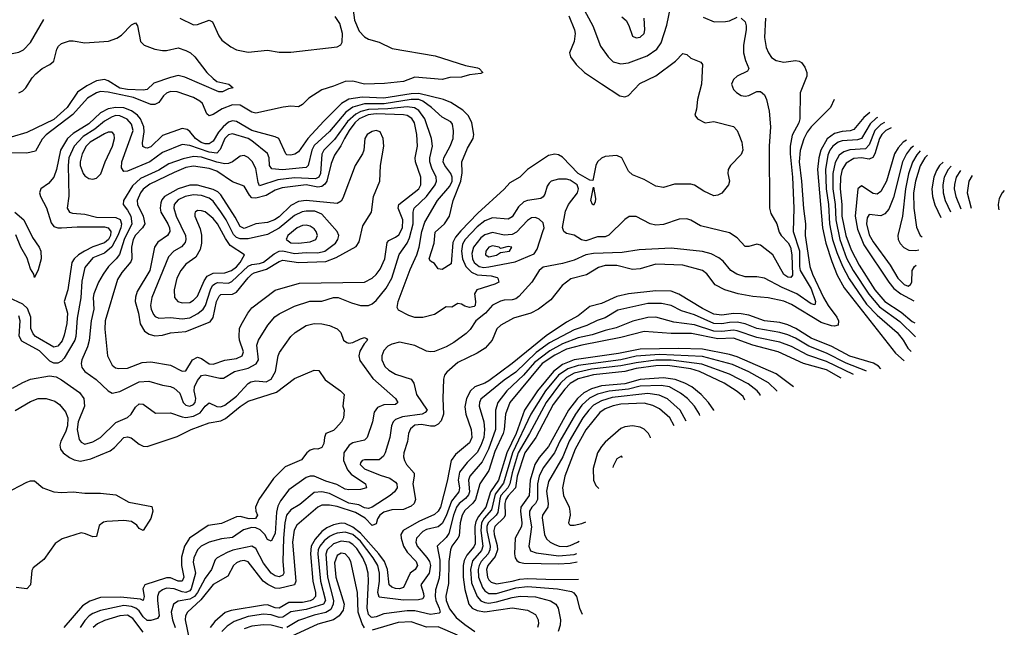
# Model space of a CAD drawing. Header units: inches. Extents: x 884549 to 1028252, y 526810 to 653624.
# Tile 563 of 656: x 971874 to 976945, y 536451 to 539582. Entities that reach past the tile are written whole.
import ezdxf

# ---------------------------------------------------------------- set-up
doc = ezdxf.new("R2010")
doc.units = ezdxf.units.IN
doc.header["$MEASUREMENT"] = 0
doc.layers.add('A9573', color=7, linetype='Continuous')

msp = doc.modelspace()

# ---------------------------------------------------------------- linework, layer by layer
at = {"layer": 'A9573', "color": 5}
for points, elevation in [([(971586.7, 539666.7), (971581.3, 539581.3), (971612.5, 539510), (971616.2, 539490), (971602.7, 539477.3), (971550, 539471.1), (971510, 539459.9), (971470, 539435.9), (971448.6, 539410), (971442.9, 539390), (971443.6, 539370), (971450, 539348.9), (971484.7, 539310), (971510, 539293.6), (971550, 539281.8), (971581.6, 539281.6), (971612.6, 539287.4), (971663.7, 539316.3), (971727.7, 539372.3), (971810, 539401.7), (971870, 539414.6), (971893.3, 539426.7), (971930, 539464.3), (971997.7, 539582.3)], 2180), ([(973590, 539642), (973598.3, 539578.3), (973622.5, 539522.5), (973650, 539492.9), (973670, 539480.7), (973726.1, 539466.1), (973792.9, 539432.9), (974014.7, 539394.7), (974170, 539345.7), (974232.8, 539332.8), (974241, 539330), (974258.8, 539310), (974250, 539305.1), (974190, 539297.7), (974150, 539285.5), (974090, 539283), (974050, 539272.9), (973910, 539284.9), (973850, 539263.1), (973752.7, 539252.7), (973650, 539248.9), (973590, 539264.2), (973550, 539263.9), (973490, 539238.9), (973430, 539220.8), (973362.9, 539177.1), (973330, 539144), (973310, 539133), (973270, 539136.1), (973231.6, 539131.6), (973090, 539100.6), (973070, 539105.6), (973010, 539141.4), (972970, 539142.8), (972916.9, 539123.1), (972870, 539093), (972850, 539085.6), (972837.3, 539097.3), (972815.2, 539150), (972802.5, 539162.5), (972770, 539181), (972685.1, 539210), (972650, 539211.4), (972630, 539203.4), (972614.4, 539190), (972590, 539155.7), (972570, 539144.5), (972550, 539145), (972460.4, 539180.4), (972330, 539208.9), (972290, 539211.4), (972270, 539204.6), (972223.2, 539176.8), (972147.5, 539092.5), (972011.2, 538988.8), (971990, 538966.1), (971955.2, 538904.8), (971910, 538894.3), (971824.8, 538895.2)], 2180), ([(974771.6, 539651.6), (974825.4, 539550), (974865.8, 539445.8), (974904.2, 539390), (974930, 539363.8), (974970, 539353.7), (975010, 539360.1), (975105, 539395), (975154.8, 539430), (975177.4, 539462.6), (975206.7, 539553.3), (975227, 539653)], 2240), ([(974702.3, 539602.3), (974731.3, 539530), (974734.8, 539510), (974730.7, 539470), (974705, 539410), (974710.2, 539390), (974740.2, 539350), (974783.9, 539310), (974870, 539250.8), (974964.6, 539190), (974990, 539184.3), (975010, 539190.2), (975067.5, 539252.5), (975150, 539291.8), (975251.7, 539368.3), (975290, 539406.8), (975310, 539401.7), (975330, 539383.1), (975382.9, 539362.9), (975390.2, 539350.2), (975386.2, 539250), (975364.9, 539170), (975359.8, 539120.2), (975351, 539090), (975364.9, 539070), (975404.7, 539050), (975450, 539057), (975550.6, 539030.6), (975570, 539010.2), (975578.7, 538990), (975592.7, 538950), (975598.3, 538910), (975590, 538887.2), (975534.7, 538830), (975523.2, 538810), (975520.7, 538790), (975530.1, 538750), (975525.1, 538730), (975490, 538688.5), (975470, 538677.7), (975450, 538674.9), (975397.4, 538697.4), (975350, 538729.8), (975330, 538734.2), (975246.4, 538733.6), (975190, 538717.8), (975150, 538723.9), (975090, 538758.9), (975030, 538782.2), (975010, 538800.7), (974975.7, 538870), (974950, 538881.8), (974890, 538877.3), (974870, 538867.5), (974850.8, 538850), (974841.5, 538830), (974826.6, 538753.4), (974810, 538755), (974750.9, 538790), (974670, 538874.1), (974650, 538884.7), (974630, 538888.2), (974597.2, 538882.8), (974490.3, 538810), (974450.3, 538770), (974399.2, 538740.8), (974370, 538708.1), (974234.3, 538585.7), (974145.6, 538494.4), (974118, 538462), (974105.7, 538434.3), (974095.9, 538324.1), (974050, 538295), (974030, 538298), (974010, 538325.7), (973990, 538337.2), (973982.2, 538350), (974008.4, 538430), (974013.1, 538486.9), (974061.3, 538530), (974087.7, 538570), (974107.4, 538650), (974146, 538750), (974153, 538793), (974150.9, 538850), (974180.3, 538919.7), (974210.3, 538970), (974213.7, 538990), (974203.4, 539050), (974185.9, 539085.9), (974156.1, 539116.1), (974095.1, 539155.1), (974056.1, 539170), (973930, 539201), (973890, 539199.2), (973750, 539177.1), (973637.5, 539182.5), (973570, 539171.7), (973530.8, 539149.2), (973440.8, 539059.2), (973358.8, 538970), (973310, 538901.7), (973290.7, 538889.3), (973270, 538884.1), (973250, 538885.6), (973244.7, 538890), (973209.3, 538969.3), (973190, 538978.3), (973070, 539011.1), (972990, 539057.8), (972970, 539061.4), (972950, 539053.9), (972922.3, 539030), (972897.8, 539002.2), (972870, 538955.4), (972850, 538942.1), (972830, 538941.8), (972809, 538949), (972779.1, 538970), (972750, 539006.4), (972736.4, 539016.4), (972710, 539021.3), (972610, 538985.8), (972550, 538926.7), (972530, 538919.7), (972521.2, 538921.2), (972508.4, 538928.4), (972506.7, 538946.7), (972515.6, 539004.4), (972513.2, 539030), (972495.4, 539070), (972480.8, 539090), (972450, 539112.9), (972410, 539127), (972370, 539128.5), (972330, 539122.4), (972290, 539102.4), (972230, 539044.5), (972150, 538995.9), (972120.4, 538970), (972083.7, 538910), (972062.8, 538810), (972049.4, 538770.6), (972022.2, 538737.8), (971982.3, 538710), (971975.6, 538690), (971980.4, 538670), (972012.4, 538612.4), (972035.4, 538535.4), (972050, 538516.9), (972070, 538509.4), (972089.1, 538509.1), (972170, 538515.2), (972310, 538513.9), (972330, 538508.8), (972344.2, 538490), (972341.8, 538470), (972331.6, 538450), (972310, 538431.9), (972250, 538410.9), (972207.9, 538390), (972176.6, 538370), (972155.2, 538350), (972142.4, 538330), (972122.1, 538190), (972103.4, 538130), (972120.4, 538070), (972116.8, 538016.8), (972103.5, 537956.5), (972092.4, 537927.6), (972070, 537900.3), (972050, 537893.8), (971955.9, 537950), (971942.6, 537962.6), (971930.7, 537990), (971931.3, 538050), (971913.8, 538093.8), (971890, 538116.3), (971816.2, 538150)], 2220), ([(975590, 539590.1), (975610.4, 539570), (975616.4, 539550), (975616.1, 539530), (975601.8, 539450), (975602.1, 539410), (975611.8, 539371.8), (975630.2, 539329.8), (975622.9, 539317.1), (975570, 539290.7), (975550, 539274), (975540.5, 539250), (975550, 539222), (975565.7, 539205.7), (975590, 539191.1), (975610, 539187.6), (975629, 539191), (975670, 539211.6), (975690, 539211.6), (975710, 539194.9), (975721.2, 539170), (975735, 539110), (975741.6, 539030), (975733.4, 538930), (975735.5, 538610), (975743.4, 538583.4), (975774.4, 538530), (975786.3, 538486.3), (975795.6, 538470), (975831.7, 538431.7), (975843.5, 538410), (975851.3, 538370), (975853.8, 538266.2), (975846.1, 538253.9), (975830, 538255.7), (975809.2, 538269.2), (975753.2, 538370), (975690, 538419.9), (975670, 538425.9), (975630, 538413.8), (975610, 538413.1), (975570, 538458.5), (975530, 538483.2), (975379.7, 538519.7), (975330, 538548.9), (975310, 538555.4), (975270, 538553.3), (975190, 538525.8), (975150, 538522.9), (975120.7, 538530), (975050, 538567.1), (975012.9, 538567.1), (974990, 538551.5), (974908.5, 538471.5), (974890, 538463.2), (974850, 538463.4), (974790, 538442.8), (974768.1, 538448.1), (974730, 538472.2), (974690, 538479.3), (974676, 538490), (974670.6, 538510.6), (974684.9, 538595.1), (974699.9, 538630), (974747.6, 538690), (974752.3, 538710), (974744.8, 538730), (974710, 538754.1), (974690, 538759.4), (974650, 538759.9), (974612, 538750), (974600.5, 538739.5), (974590, 538723.6), (974578, 538682), (974570.8, 538669.2), (974558.9, 538661.1), (974490, 538650.5), (974470, 538642.8), (974442.3, 538617.7), (974410, 538566.8), (974390, 538554.7), (974310, 538561.2), (974270, 538546.2), (974230, 538515), (974167.8, 538450), (974154.8, 538425.2), (974148.9, 538390), (974154.1, 538350), (974171.2, 538310), (974201.2, 538281.2), (974230, 538267.2), (974301.9, 538261.9), (974332.8, 538252.8), (974337.5, 538250), (974342.2, 538230), (974321.5, 538218.5), (974228.8, 538190), (974215.9, 538170), (974222.2, 538130), (974220.8, 538110), (974215.3, 538104.7), (974190, 538099.4), (974165.9, 538105.9), (974150, 538116), (974130, 538119.1), (974099.7, 538100.3), (974070, 538101.8), (974010, 538063), (973950, 538048.2), (973910, 538048), (973877.8, 538057.8), (973824.4, 538084.4), (973818.7, 538098.7), (973823.2, 538130), (973885.9, 538294.1), (973920.3, 538370), (973932.3, 538410), (973945.9, 538490), (973961.1, 538538.9), (974026.7, 538650), (974090, 538723.9), (974101.5, 538750), (974101.9, 538770), (974094.8, 538790), (974063.1, 538830), (974055.1, 538850), (974058, 538870), (974091.9, 538930), (974106.8, 538970), (974108.5, 539008.5), (974102.8, 539042.8), (974094.7, 539054.7), (974050, 539079.1), (973995.8, 539130), (973950, 539161.5), (973930, 539170), (973890.8, 539170.8), (973752, 539148), (973650, 539147.7), (973589.1, 539130.9), (973554.5, 539105.5), (973470, 539005.3), (973390, 538933.1), (973379, 538910), (973360.1, 538830), (973350, 538820.9), (973330, 538817.7), (973227.7, 538807.7), (973173, 538813), (973160.6, 538830), (973158.1, 538870), (973150, 538892.1), (973070, 538958), (973050, 538969.2), (972970, 538993.7), (972950, 538987.9), (972930, 538970.3), (972906.6, 538913.4), (972890, 538894.7), (972850, 538898.9), (972750, 538934.3), (972710, 538938.9), (972610, 538898), (972543.5, 538850), (972430, 538801.9), (972410, 538798.9), (972398.1, 538818.1), (972400.9, 538850), (972459.1, 539010), (972450, 539043.7), (972428.4, 539068.4), (972390, 539086.9), (972370, 539087.4), (972350, 539081.5), (972310, 539058.5), (972261.8, 539018.2), (972200.4, 538979.6), (972154.4, 538930), (972127.5, 538870), (972123.2, 538830), (972127.2, 538672.8), (972118, 538610), (972130.1, 538590.1), (972145.6, 538585.6), (972210, 538579.5), (972270, 538564.1), (972370, 538561.9), (972391.7, 538551.7), (972398.1, 538530), (972395.4, 538510), (972380.2, 538470), (972348.3, 538411.7), (972310, 538378.6), (972250, 538354.4), (972210, 538304.6), (972194.7, 538234.7), (972188.9, 538148.9), (972170, 538043.6), (972162.8, 537950), (972157.7, 537930), (972102.9, 537837.1), (972090, 537822.1), (972070, 537811.6), (972050, 537811.6), (972030, 537823), (971975.7, 537875.7), (971885.2, 537925.2), (971870.5, 537950.5), (971876.5, 538030), (971870, 538055.3)], 2240), ([(975715.4, 539590), (975710.1, 539489.9), (975718.2, 539438.2), (975730.5, 539410), (975746.9, 539386.9), (975770, 539371), (975810, 539363.3), (975870, 539370.6), (975888.7, 539368.7), (975901.3, 539361.3), (975917.7, 539337.7), (975927.6, 539310), (975928.6, 539290), (975894.4, 539205.6), (975892.8, 539070), (975887.2, 539050), (975853.4, 538986.6), (975841.9, 538930), (975841.8, 538890), (975855.2, 538770), (975861.9, 538610), (975857.9, 538490), (975890.9, 538390.9), (975890, 538310), (975894.7, 538290), (975950, 538194.5), (975972.8, 538130), (975970, 538113.3), (975950, 538117.4), (975876.1, 538170), (975801.3, 538201.3), (975710, 538250.6), (975670, 538257.3), (975610, 538257.6), (975568.4, 538270), (975536.2, 538290), (975497.4, 538337.4), (975475, 538355), (975434.7, 538374.7), (975390, 538387.2), (975230, 538405), (975064.6, 538395.4), (974977, 538383), (974830, 538377.8), (974790.3, 538370), (974730, 538342.2), (974670, 538325.5), (974570, 538307.1), (974550, 538289.7), (974511.2, 538228.8), (974444.9, 538155.1), (974430, 538144.3), (974410, 538138.9), (974370, 538137.5), (974350, 538132.2), (974310, 538110.5), (974273.6, 538070), (974223.1, 538030), (974194.5, 537985.5), (974174.4, 537965.6), (974110, 537919.4), (974070, 537897), (974010, 537872.3), (973990, 537869.8), (973970, 537874.3), (973910, 537903.2), (973830, 537920.2), (973790, 537910.6), (973770, 537899.1), (973750, 537877.8), (973740.1, 537850), (973739.6, 537830), (973755.2, 537795.2), (973775.5, 537775.5), (973810, 537755.7), (973889.6, 537729.6), (973904.3, 537710), (973917.6, 537650), (973973.1, 537570), (973962.3, 537557.7), (973947.4, 537550), (973845, 537535), (973810, 537521.9), (973798.4, 537510), (973789.6, 537490), (973780.4, 537430), (973756.1, 537350), (973747, 537333), (973725.2, 537314.8), (973650, 537313.8), (973637.6, 537310), (973630, 537298), (973628.2, 537290), (973650, 537267.9), (973730, 537234.8), (973779.7, 537219.7), (973810, 537199.3), (973816.6, 537190), (973818, 537170), (973804.3, 537150), (973781.5, 537130), (973690, 537071), (973670, 537062.7), (973650, 537067.3), (973621.6, 537081.6), (973570, 537090.2), (973470, 537141), (973430, 537149.3), (973390, 537145.5), (973316.6, 537083.4), (973270, 537056), (973248.9, 537030), (973238.8, 536990), (973232.1, 536910), (973229.8, 536789.8), (973234.6, 536730), (973230, 536719.8), (973210, 536711.3), (973190, 536717.4), (973170, 536731.2), (973130, 536782.7), (973090, 536858), (973070, 536869.9), (972971.2, 536848.8), (972942.4, 536837.6), (972891.1, 536810), (972881.6, 536798.4), (972861.9, 536750), (972830, 536704.9), (972790.3, 536630), (972773.6, 536610), (972750, 536596.5), (972690, 536586.2), (972665.4, 536570), (972654.8, 536530), (972661.7, 536490), (972675.5, 536450)], 2260), ([(972699.5, 539590), (972770, 539555.5), (972790, 539556.5), (972850, 539578.6), (972866.4, 539570), (972899.2, 539499.2), (972915.9, 539475.9), (972961.1, 539441.1), (972990, 539425.5), (973050, 539414.4), (973150, 539424.8), (973210, 539414), (973270, 539413.7), (973510, 539441.6), (973527.5, 539452.5), (973534.1, 539465.9), (973536.6, 539510), (973522.7, 539562.7), (973498.3, 539598.3)], 2180), ([(974976, 539596), (974997.9, 539577.9), (975011.8, 539551.8), (975030, 539496.4), (975050, 539487.6), (975070, 539491.3), (975090.5, 539510), (975094.5, 539530), (975091.1, 539588.9)], 2260), ([(975394.7, 539594.7), (975450.2, 539570.2), (975510, 539571.9), (975530, 539576.4), (975570, 539595.1)], 2240), ([(971870, 539204.1), (971890, 539215.8), (971905.7, 539230), (971938.5, 539281.5), (971957.2, 539302.8), (971990.4, 539329.6), (972030, 539350.2), (972050, 539367.9), (972065, 539430), (972074.2, 539445.8), (972090, 539459), (972130, 539472.8), (972150, 539473.5), (972210, 539461.6), (972331, 539471), (972373.5, 539486.5), (972398.4, 539501.6), (972450, 539555.8), (972470, 539566), (972481.1, 539550), (972497, 539470), (972514.9, 539450), (972570, 539430.2), (972610, 539422.6), (972630, 539422.2), (972690, 539436), (972730, 539422.3), (972754, 539410), (972776.5, 539390), (972837.1, 539310), (972870, 539278.4), (972890, 539263.8), (972952, 539250), (972974, 539230), (972950, 539225.6), (972918.8, 539210), (972899, 539210), (972725.2, 539285.2), (972690, 539293.3), (972650, 539284.5), (972564.6, 539255.4), (972530, 539222.3), (972510, 539218.6), (972430, 539222.2), (972390, 539229.6), (972330, 539267.4), (972310, 539273.6), (972270, 539267), (972219.1, 539240.9), (972172, 539208), (972118.5, 539130), (972050, 539067.2), (971910, 539001.3), (971830, 538977.2)], 2160), ([(976069.1, 539169.7), (976050, 539128.8), (975950.9, 539029.1), (975930, 539001.6), (975912.3, 538967.7), (975893.1, 538906.9), (975888.8, 538850), (975901.5, 538750), (975910.3, 538609.7), (975921.6, 538530), (975919.9, 538470), (975944.1, 538310), (975956.6, 538270), (976013.8, 538150), (976037.4, 538110), (976082.2, 538050), (976091.2, 538030), (976090, 538007.4), (976070, 538002.9), (976055.1, 538004.9), (976001.5, 538021.5), (975850, 538114.8), (975810, 538131.2), (975728.5, 538148.5), (975650, 538156.4), (975575.1, 538170), (975505.4, 538190), (975456.4, 538216.4), (975412.7, 538272.7), (975390, 538289.9), (975290, 538316.5), (975150, 538322.2), (975070, 538298.2), (975030, 538295), (974950, 538315.4), (974890, 538315.8), (974855.8, 538304.2), (974792.8, 538267.2), (974713.3, 538246.7), (974668.1, 538211.9), (974610, 538138.1), (974546, 538090), (974506.5, 538070), (974416.6, 538043.4), (974351.8, 538008.2), (974330.8, 537989.2), (974306.7, 537930), (974271.5, 537890), (974230, 537864.2), (974130, 537816), (974073.4, 537766.6), (974062.5, 537750), (974057.4, 537730), (974053.3, 537630), (974056.1, 537550), (974044.7, 537515.3), (974030, 537498.1), (974010, 537488), (973990, 537487.1), (973944.1, 537495.9), (973910, 537492.1), (973886.6, 537473.4), (973876.8, 537450), (973871.5, 537408.5), (973852.9, 537350), (973851.4, 537330), (973855.4, 537310), (973866, 537290), (973905, 537245), (973906.4, 537230), (973898.2, 537190), (973912.9, 537110), (973905, 537090), (973890, 537075.4), (973850, 537058.1), (973790, 537056.3), (973750, 537044), (973728.3, 537030), (973716.7, 537010), (973710, 536984.7), (973690, 536975.3), (973653.5, 537013.5), (973603.2, 537043.2), (973510, 537074), (973470, 537081.3), (973430, 537080.5), (973410, 537070.3), (973302.2, 536977.8), (973287.5, 536952.5), (973279.9, 536890), (973296.2, 536690), (973289.5, 536670.5), (973210, 536651.9), (973190, 536653.3), (973151.4, 536671.4), (973128.8, 536688.8), (973050, 536788.3), (973030, 536794.8), (973010, 536793), (972990, 536783.9), (972975.7, 536770), (972945.4, 536714.6), (972870, 536672.7), (972807.5, 536592.5), (972738.3, 536530), (972728.6, 536510), (972726.2, 536490), (972746.2, 536390)], 2280), ([(976252.8, 539104.2), (976222.2, 539077.8), (976170, 539015.8), (976151.3, 539008.7), (976110, 539005.6), (976070, 538995.5), (976032.5, 538967.5), (976000.3, 538910), (975989.6, 538870), (975982.7, 538810), (976008.1, 538510), (976026.1, 538430), (976056.5, 538336.5), (976085.2, 538265.2), (976119.9, 538199.9), (976384.1, 537864.1), (976428.7, 537824.4)], 2320), ([(976292.9, 539078.2), (976285.6, 539074.4), (976254.8, 539045.2), (976210, 538969.9), (976190, 538962.2), (976110, 538956.9), (976089.6, 538950), (976062.1, 538930), (976047.1, 538910), (976036.5, 538883.5), (976024.2, 538810), (976027.9, 538710), (976039.3, 538630), (976044.3, 538530), (976061.1, 538450), (976082.2, 538382.2), (976111.2, 538311.2), (976146.5, 538246.5), (976236.1, 538116.1), (976290, 538060.2), (976392.8, 537970), (976424.8, 537930), (976448.6, 537888.6), (976464.9, 537872.2)], 2340), ([(976327.4, 539051.6), (976310, 539042.1), (976278.8, 539010), (976250, 538936.9), (976230, 538917.1), (976149, 538911), (976119.1, 538900.9), (976095.5, 538884.5), (976073.8, 538846.2), (976062.3, 538790), (976062.6, 538710), (976075, 538630), (976078.3, 538550), (976098.7, 538450), (976133.3, 538353.3), (976166.6, 538290), (976246.9, 538166.9), (976302.9, 538102.9), (976406.8, 538026.8), (976487.5, 537947.7)], 2360), ([(976362.3, 539024.1), (976335.7, 539010), (976314.5, 538990), (976302.7, 538970), (976278.6, 538890), (976267.7, 538872.3), (976250, 538863.4), (976210, 538870), (976170, 538866.7), (976130, 538842.1), (976109.9, 538810.1), (976101.6, 538770), (976099.2, 538710), (976108, 538630), (976108.8, 538570), (976129.2, 538470), (976155.9, 538395.9), (976197.3, 538317.3), (976279.2, 538190), (976330, 538129.3), (976414.8, 538074.8), (976470, 538026.4), (976483.9, 538019.9)], 2380), ([(976441.4, 538961.5), (976424.7, 538950), (976398.8, 538921.3), (976379.9, 538890), (976337.8, 538750), (976310, 538696.8), (976290, 538682.7), (976270, 538685.5), (976210, 538725.4), (976190.1, 538709.9), (976177.8, 538570), (976190, 538502.1), (976221.7, 538421.7), (976350, 538228.7), (976377.1, 538197.1), (976412.5, 538170), (976478.5, 538133.5)], 2420), ([(976477.6, 538930.6), (976462.3, 538917.7), (976441.1, 538890), (976421.1, 538850), (976374.2, 538665.8), (976350, 538605.5), (976330, 538581.6), (976310, 538571.7), (976250, 538577.4), (976238.9, 538561.1), (976235.2, 538530), (976250, 538473), (976270, 538436.6), (976356.7, 538316.7), (976396.3, 538250), (976430, 538217.2), (976450, 538208.8), (976462.6, 538217.4), (976468.6, 538230), (976471.2, 538290), (976483.1, 538310), (976492.2, 538317.7)], 2440), ([(976512.1, 538905.4), (976494.1, 538885.9), (976472.3, 538847.7), (976452.3, 538787.7), (976436.3, 538710), (976420.6, 538570), (976396.8, 538470), (976398.7, 538450), (976408.2, 538428.2), (976427.5, 538407.5), (976454.2, 538394.2), (976490, 538392.9), (976505.6, 538396)], 2460), ([(976549.7, 538884.1), (976535.5, 538870), (976511.7, 538828.3), (976487.4, 538750), (976478.4, 538690), (976478.5, 538610), (976493.3, 538513.3), (976511.9, 538470), (976522.7, 538463.6)], 2480), ([(976630.7, 538846.8), (976612.2, 538830), (976595.4, 538804.6), (976582.3, 538770), (976572.5, 538710), (976575.5, 538670), (976587, 538627), (976617.8, 538563.3)], 2520), ([(976672, 538827.8), (976656.6, 538810), (976634.8, 538770), (976628.4, 538730), (976630.4, 538690), (976640.1, 538650), (976667.7, 538592)], 2540), ([(976720.4, 538805.5), (976698, 538770), (976688.2, 538731.8), (976687.9, 538710), (976695.9, 538670), (976721, 538606.8)], 2560), ([(976779, 538778.7), (976762.7, 538750), (976754.8, 538690), (976774.2, 538609.9)], 2580), ([(976945.3, 538701.5), (976933.7, 538690), (976919.4, 538660.6), (976913.9, 538630), (976915, 538610), (976917.4, 538601.8)], 2620), ([(971849.2, 538589.2), (971895.6, 538550), (971939.7, 538459.7), (971974.2, 538410), (971982.3, 538390), (971984.2, 538350), (971980.3, 538330), (971970, 538293.7), (971950, 538253.2), (971946.3, 538270), (971930, 538298.5), (971913.1, 538353.1), (971879.7, 538410), (971854.1, 538474.1)], 2180), ([(976309, 537783.1), (976296.5, 537796.5), (976271.5, 537811.5), (976150, 537848.1), (976057.2, 537897.2), (975950, 537940.8), (975870.8, 537990.8), (975830, 538010.2), (975790, 538021), (975710, 538029.5), (975630, 538058.6), (975590, 538067), (975550, 538067.2), (975490, 538059.5), (975450, 538065.1), (975390, 538094.6), (975268.2, 538168.2), (975230, 538183.4), (975150, 538185.2), (975010, 538168.8), (974950, 538155.5), (974870, 538119.7), (974810, 538104.3), (974750, 538055.3), (974690, 538023.5), (974586.2, 537953.8), (974410, 537811.1), (974290, 537720.7), (974270, 537708.8), (974217.9, 537690), (974195.4, 537670), (974175.7, 537630), (974166.8, 537586.8), (974171.2, 537550), (974199.7, 537470), (974202.3, 537430), (974190, 537401.3), (974118.3, 537341.7), (974096.6, 537310), (974075.5, 537204.5), (974041.6, 537070), (974030, 537050), (974010, 537033), (973930, 536996), (973849.8, 536950.2), (973837.6, 536930), (973838.3, 536910), (973850.9, 536870), (973870, 536838.7), (973916.5, 536790), (973922.9, 536770), (973910.1, 536750), (973884.8, 536730), (973850, 536656.6), (973830, 536650.3), (973810, 536651.4), (973790, 536657.6), (973776.7, 536670), (973767.6, 536750), (973752.5, 536790), (973723.2, 536830), (973630, 536937.2), (973590, 536968.1), (973550, 536986.3), (973530, 536988.1), (973490, 536979.2), (973456, 536964), (973430, 536945.5), (973395.1, 536904.9), (973375.9, 536870), (973372.3, 536830), (973384.6, 536690), (973398.3, 536630), (973398, 536610), (973384.6, 536595.4), (973370, 536587.7), (973330, 536579.6), (973261.1, 536578.9), (973210, 536550.5), (973190, 536551.8), (973150, 536567.2), (973130, 536565.6), (972962.7, 536537.3), (972932.7, 536527.3), (972879.4, 536480.6), (972854.6, 536450)], 2320), ([(976235.7, 537771), (976232.9, 537772.9), (976130, 537812.7), (976030, 537863.7), (975939.1, 537899.1), (975870, 537940.5), (975830, 537958.9), (975790, 537970), (975670.8, 537990), (975610, 538014.1), (975570, 538023.9), (975530, 538022), (975490, 538014.1), (975450, 538016.9), (975350, 538061.1), (975282.1, 538082.1), (975230, 538108.6), (975179.4, 538119.4), (975110, 538119.1), (974954.3, 538085.7), (974890, 538046.1), (974848.3, 538031.7), (974794.4, 538005.6), (974730, 537983.9), (974602.7, 537917.3), (974533.7, 537866.3), (974430, 537765.5), (974370, 537723.8), (974250, 537626.8), (974242.4, 537610), (974240.8, 537590), (974265.3, 537510), (974268.8, 537470), (974263.8, 537430), (974250, 537388.2), (974230, 537352.2), (974178.7, 537301.3), (974139.8, 537250), (974131.9, 537210), (974138.9, 537170), (974135.2, 537150), (974098, 537102), (974070, 537025.6), (974050, 536985.5), (974030, 536969.5), (973970, 536955.3), (973950, 536945.6), (973918.1, 536910), (973914.4, 536890), (973921.4, 536870), (973971.2, 536811.2), (973984.6, 536790), (973990, 536770), (973982.8, 536730), (973939.4, 536670), (973953.8, 536626.2), (973956, 536610), (973950, 536598.6), (973927.5, 536592.5), (973851, 536591), (973725.9, 536605.9), (973719.3, 536630), (973727.5, 536690), (973726.9, 536730), (973717.9, 536770), (973695.4, 536810), (973630, 536895.1), (973590, 536928.9), (973550, 536940.9), (973510, 536937.1), (973490, 536930.2), (973470, 536920), (973442.8, 536897.2), (973420.3, 536870), (973411.1, 536850), (973409.3, 536830), (973423.5, 536690), (973448.5, 536590), (973438.1, 536570), (973350, 536542.8), (973270, 536530.5), (973230, 536503.3), (973210, 536502.1), (973170, 536515.7), (973130, 536518.8), (973050, 536506.4), (972979.3, 536480.7), (972942.9, 536457.1), (972915.2, 536430)], 2340), ([(971837.4, 537682.6), (971890, 537713.3), (971930, 537729.1), (972027, 537747), (972061.2, 537741.2), (972090, 537726.9), (972181.8, 537661.8), (972204.8, 537630), (972208, 537590), (972176, 537510), (972169.8, 537469.8), (972179.6, 537419.6), (972190, 537404.7), (972210, 537395.1), (972250, 537406.1), (972290, 537429.2), (972370, 537506.2), (972430, 537532.1), (972448.4, 537550), (972470, 537586.2), (972490, 537601.9), (972510, 537600.9), (972574, 537554), (972650, 537556.8), (972710, 537535.5), (972730, 537533), (972770, 537539), (972804.3, 537555.7), (972830, 537590.8), (972850, 537607.3), (972890, 537588.5), (972910, 537587.8), (972930, 537596.4), (972990, 537642.3), (973050, 537706.6), (973064.7, 537715.3), (973090, 537720.5), (973143.3, 537716.7), (973170, 537729.6), (973191.8, 537770), (973205.3, 537850), (973212.2, 537867.8), (973270.8, 537950), (973292.2, 537970), (973350, 538006.5), (973390, 538016.3), (973430, 538014.3), (973470, 538005.7), (973510, 537989.2), (973528.2, 537970), (973541.3, 537930), (973558.9, 537918.9), (973570, 537915.9), (973590, 537919.3), (973630, 537938.3), (973650, 537943.6), (973660, 537940), (973665.7, 537930), (973647.8, 537912.2), (973626.7, 537873.3), (973621.5, 537850), (973625.1, 537825.1), (973692.6, 537732.6), (973810, 537631), (973821.2, 537610), (973810, 537598.8), (973750, 537597.1), (973716.3, 537583.7), (973699.8, 537560.2), (973691.8, 537510), (973663.5, 537430), (973650, 537415.3), (973590, 537401.3), (973571.1, 537390), (973543.3, 537350), (973542.2, 537310), (973562.6, 537262.6), (973581.1, 537241.1), (973655.2, 537190), (973660.3, 537170), (973630, 537160.8), (973570, 537159.6), (973550, 537163.6), (973506.7, 537186.7), (973450, 537203.5), (973390, 537229.9), (973370, 537229.9), (973350, 537223), (973260.7, 537159.3), (973216.6, 537103.4), (973203.8, 537076.2), (973195.9, 537044.1), (973190, 536934.7), (973170, 536896), (973150, 536903.4), (973136.8, 536930), (973113.1, 536953.1), (973090, 536963.1), (973070, 536965.3), (973026.7, 536953.3), (972970, 536914.9), (972913.5, 536906.5), (972850, 536889.6), (972807.9, 536870), (972790, 536849.9), (972770.8, 536810), (972767.5, 536787.5), (972779.5, 536730), (972757.5, 536650), (972750, 536639.8), (972730, 536630.4), (972710, 536633.5), (972670, 536649.4), (972630, 536652.3), (972610, 536644.9), (972590.1, 536630), (972583.3, 536610), (972583, 536590), (972593, 536510), (972583.8, 536496.2), (972550, 536486.4), (972530, 536487.3), (972510, 536504.7), (972490, 536537.1), (972472.8, 536550), (972450, 536558.1), (972410, 536563.1), (972290, 536538.1), (972250, 536522.4), (972231.9, 536510), (972210, 536486.6), (972185.8, 536450)], 2240), ([(976168, 537754.6), (976030, 537820), (975933.4, 537853.4), (975850, 537897.3), (975790, 537920.2), (975670, 537944.1), (975570, 537979.4), (975550, 537982.5), (975490, 537974.7), (975450, 537976.4), (975350, 538010), (975242.6, 538022.6), (975150, 538048.7), (975110, 538048), (975032.1, 538027.9), (974945.5, 537994.5), (974890, 537981.3), (974821.8, 537958.2), (974750, 537942.4), (974670, 537912.5), (974603.8, 537876.2), (974524.9, 537815.1), (974469.3, 537750.7), (974383.3, 537670), (974337.3, 537610), (974324.1, 537570), (974324.3, 537470), (974288.5, 537370), (974255.5, 537304.5), (974192.8, 537230), (974186.4, 537210), (974190, 537150), (974185.4, 537134.6), (974170, 537115.1), (974137.5, 537090), (974123.1, 537070), (974107.8, 537030), (974084.6, 536935.4), (974070, 536914.1), (974025, 536870), (974037.4, 536797.4), (974038.3, 536750), (974034.7, 536705.3), (974015.6, 536644.4), (974014.2, 536610), (974017.8, 536590), (974035.1, 536550), (974039.6, 536530), (974035.4, 536524.6), (973990, 536516.9), (973910, 536535.8), (973870, 536536.9), (973750, 536521.6), (973710, 536505.5), (973690, 536501.3), (973684.5, 536504.5), (973670, 536518.3), (973664.5, 536550), (973670.6, 536690), (973668.1, 536730), (973658.7, 536770), (973641.5, 536810), (973610, 536857.9), (973590, 536878.1), (973570.3, 536890.3), (973530, 536895.4), (973490, 536882.1), (973458.5, 536850), (973451, 536829), (973460.2, 536710), (973489.6, 536590), (973489.4, 536570), (973476.6, 536543.4), (973450, 536527.5), (973390, 536513.6), (973310, 536486.9), (973250, 536449.7)], 2360), ([(976104.8, 537735.2), (976030, 537777.5), (975911.3, 537811.3), (975779.8, 537870), (975650, 537904.3), (975550, 537941.4), (975470, 537938.1), (975334.2, 537965.8), (975230, 537965.6), (975090, 537974.9), (974970, 537944.4), (974770, 537905.7), (974690, 537883.5), (974630, 537853.7), (974565.8, 537810), (974399.1, 537610), (974376.4, 537550), (974369.4, 537470), (974363.4, 537450), (974322.1, 537357.9), (974290, 537259.7), (974243.9, 537190), (974221.8, 537110), (974208.4, 537091.6), (974166.9, 537053.1), (974152.9, 537030), (974142.1, 536990), (974136.8, 536923.2), (974131.5, 536910), (974100.2, 536870), (974092.6, 536850), (974084.7, 536790), (974083.4, 536676.6), (974068.2, 536611.8), (974069.8, 536590), (974087.1, 536547.1), (974122.8, 536502.8), (974166.1, 536466.1), (974218.9, 536430)], 2380), ([(975859.3, 537690.2), (975770, 537756.6), (975570, 537845.1), (975530, 537857.5), (975390, 537883.7), (975268.1, 537888.1), (975070, 537883.9), (974958.2, 537861.8), (974730, 537828.7), (974670, 537804.6), (974623.2, 537770), (974540.7, 537670), (974473.6, 537570), (974430.5, 537450), (974383.5, 537350), (974340.1, 537210), (974298.2, 537150), (974275, 537070), (974237.3, 537022.7), (974223.7, 536996.3), (974217.7, 536970), (974219.3, 536880.7), (974213.7, 536866.3), (974176.2, 536823.8), (974163.6, 536796.4), (974158, 536770), (974158.5, 536710), (974166.5, 536646.5), (974187.8, 536570), (974204, 536550), (974230, 536538.1), (974270, 536532), (974410, 536552.3), (974490, 536539.6), (974530, 536516.8), (974544.3, 536490), (974547, 536470), (974541.8, 536450)], 2420), ([(975774.4, 537668.4), (975773.5, 537670), (975731, 537711), (975630, 537768.2), (975544.6, 537804.6), (975390, 537845.9), (975170, 537857), (975050, 537847.5), (974970, 537830), (974750, 537800.8), (974697.1, 537782.9), (974650, 537750), (974582.8, 537670), (974507, 537550), (974411.9, 537350), (974366.1, 537193.9), (974323.4, 537136.6), (974303.7, 537056.3), (974266.4, 537013.6), (974253.2, 536990), (974248.4, 536950), (974259.6, 536870), (974252.2, 536847.8), (974206.6, 536793.4), (974195.4, 536750), (974201, 536681), (974230.2, 536610.2), (974250, 536587.9), (974270, 536578.9), (974290, 536576.2), (974330, 536582.4), (974410, 536605.8), (974451.6, 536611.6), (974530, 536607.7), (974608.3, 536588.3), (974635, 536570), (974647.2, 536550), (974659.8, 536490), (974657.8, 536462.2), (974648.3, 536430)], 2440), ([(975230, 537827.5), (975150, 537827.3), (975050, 537814.6), (974970, 537797.7), (974818.8, 537781.2), (974730, 537761.3), (974690, 537738.6), (974659.3, 537710), (974585, 537610), (974500.4, 537450), (974441.3, 537350), (974410, 537247), (974399, 537190), (974387.6, 537170), (974352.4, 537130), (974346.2, 537113.8), (974336.3, 537043.7), (974328.3, 537030), (974286.8, 536990), (974280, 536970), (974279.6, 536950), (974297, 536870), (974296.1, 536850), (974287, 536830), (974251, 536790), (974240.4, 536770), (974235.7, 536750), (974236.5, 536710), (974256.9, 536656.9), (974270, 536638.8), (974290, 536625.3), (974330, 536625.9), (974430, 536654.6), (974490, 536662.3), (974643.8, 536650), (974715.6, 536635.6), (974728.8, 536628.8), (974742, 536610), (974757.8, 536550), (974771.7, 536518.9)], 2460), ([(975688.2, 537646.2), (975687.1, 537650), (975672, 537670), (975626.2, 537706.2), (975530, 537755.9), (975387.2, 537807.2), (975230, 537827.5)], 2460), ([(971850, 537568.8), (971930, 537615), (971970, 537629.5), (972010, 537629.5), (972055.7, 537615.7), (972079.4, 537599.4), (972110, 537560.7), (972122.2, 537530), (972119.9, 537490), (972110, 537456.3), (972085.7, 537410), (972081.4, 537390), (972084.3, 537370), (972098.5, 537350), (972130, 537326.7), (972154.4, 537314.4), (972188, 537308), (972240.5, 537319.5), (972339.2, 537360.8), (972362, 537378), (972410, 537428.6), (972430, 537432.7), (972447.4, 537427.4), (972490, 537394.2), (972510, 537384.8), (972530, 537382.3), (972685.3, 537434.7), (972756.4, 537470), (972850, 537504.9), (972910, 537515.2), (972933.7, 537526.3), (973010, 537589.7), (973050, 537616.7), (973196.8, 537663.2), (973290, 537732.9), (973390, 537776.1), (973414.1, 537774.1), (973447, 537727), (973526.7, 537670), (973545.3, 537650), (973538.4, 537590), (973546, 537570), (973541.1, 537530), (973531.7, 537510), (973503, 537477), (973490, 537466), (973450.3, 537449.7), (973443.1, 537430), (973441, 537399), (973430, 537377.6), (973410.2, 537369.8), (973390, 537370.6), (973370, 537363.7), (973352.4, 537350), (973325.4, 537314.6), (973242.1, 537277.9), (973181.5, 537218.5), (973106.4, 537110), (973088.8, 537070), (973090.1, 537050), (973099, 537030), (973088.7, 537011.3), (973056, 537010), (973010, 537022.1), (972990, 537020.4), (972913.2, 536986.8), (972844, 536976), (972748.8, 536911.2), (972722.8, 536870), (972707.5, 536812.5), (972706.9, 536770), (972718.8, 536710), (972710.5, 536689.5), (972690, 536689.4), (972650, 536705.6), (972630, 536705.7), (972519.3, 536670), (972508.1, 536650), (972515.1, 536610), (972510.5, 536589.5), (972496, 536596), (972393.1, 536606.9), (972290, 536604.5), (972234.7, 536585.3), (972198.3, 536561.7), (972100.7, 536450)], 2220), ([(975210, 537800.4), (975150, 537798.5), (975050, 537783.9), (974990, 537768.4), (974830, 537752.7), (974750, 537730.7), (974710, 537707.6), (974681.6, 537678.4), (974621.5, 537598.5), (974531.8, 537430), (974475, 537350), (974436.8, 537230), (974427.9, 537170), (974390.4, 537129.6), (974378.4, 537110), (974373.4, 537090), (974374.3, 537030), (974370, 537017.1), (974320.5, 536970), (974315.8, 536950), (974317.7, 536930), (974333.3, 536873.3), (974334.6, 536850), (974323.5, 536816.5), (974285.7, 536770), (974278.7, 536750), (974283, 536710), (974290, 536695.7), (974303.2, 536683.2), (974330, 536674.6), (974410, 536689.8), (974450, 536699.8), (974490, 536703.4), (974630, 536697.8), (974751.4, 536698.7)], 2480), ([(975608.5, 537621.5), (975599.9, 537639.9), (975570, 537665.8), (975502.7, 537710), (975375.2, 537770), (975330, 537782.4), (975210, 537800.4)], 2480), ([(975190, 537737.3), (975070, 537727.5), (974990, 537706), (974870, 537695.4), (974819.2, 537680.8), (974779.8, 537660.2), (974746.8, 537630), (974700, 537570), (974597.1, 537382.9), (974550, 537326.3), (974527.9, 537290), (974502.6, 537210), (974498.1, 537130), (974454.9, 537070), (974452.7, 537050), (974460.6, 536990), (974459, 536970), (974426.8, 536910), (974422.3, 536830), (974425.7, 536810), (974435.1, 536795.1), (974447.1, 536787.1), (974470, 536782.1), (974650, 536777.8), (974710, 536781.6), (974745.5, 536788.5)], 2520), ([(975449, 537568.7), (975448.7, 537570), (975422.2, 537610), (975384.8, 537650), (975335.8, 537690), (975299.3, 537710), (975250, 537728.6), (975190, 537737.3)], 2520), ([(975177.7, 537697.7), (975070, 537693.4), (975010, 537678.4), (974910, 537668.7), (974850, 537652), (974808.6, 537631.4), (974770, 537595.3), (974736.6, 537550), (974656.4, 537410), (974629, 537351), (974570, 537272.2), (974550.3, 537230), (974540.5, 537190), (974540.4, 537110), (974530.8, 537090), (974511.2, 537070), (974500.3, 537050), (974499, 537030), (974510.6, 536969.4), (974495.6, 536870), (974505, 536845), (974534.5, 536834.5), (974650, 536819.9), (974730, 536826.6), (974744.2, 536832.4)], 2540), ([(975376.9, 537542.6), (975375.1, 537550), (975349.5, 537590), (975313.8, 537630), (975278.3, 537658.3), (975220.6, 537690), (975177.7, 537697.7)], 2540), ([(975110, 537655.5), (974924.9, 537635.1), (974870, 537617.8), (974830, 537595), (974804.7, 537570), (974775.3, 537530), (974704.6, 537410), (974670.9, 537329.1), (974598.1, 537201.9), (974588, 537152), (974596.6, 537090), (974594.9, 537070), (974567.4, 537030), (974565, 537015), (974576.7, 536930), (974587.1, 536907.1), (974605.8, 536890), (974630, 536877.2), (974652.4, 536870), (974690, 536868.5), (974710, 536872.1), (974747.5, 536890), (974754.8, 536895.9)], 2560), ([(975306, 537514.1), (975275.7, 537570), (975210, 537627.6), (975168, 537648), (975110, 537655.5)], 2560), ([(975090, 537606.4), (974970, 537601.5), (974930, 537593), (974890, 537577), (974862.4, 537557.6), (974790, 537469), (974735.6, 537370), (974681.8, 537230), (974669.2, 537170), (974675.1, 537130), (974704, 537070), (974708.3, 537050), (974708.7, 537030), (974700.3, 536990), (974703.6, 536983.6), (974710, 536978.4), (974730, 536978.2), (974770, 536986.8), (974789.4, 536995.1)], 2580), ([(975245.1, 537489), (975222.8, 537530), (975170, 537577.5), (975134.9, 537594.9), (975090, 537606.4)], 2580), ([(975030, 537489.1), (974990, 537484.5), (974970, 537475.8), (974890, 537405.4), (974870, 537382.5), (974850.5, 537350), (974827.7, 537270), (974829.5, 537209.5), (974841.8, 537181.8), (974856.8, 537165.9)], 2620), ([(975123.6, 537426.9), (975123.5, 537430), (975113.3, 537450), (975090, 537471.9), (975070, 537481.7), (975030, 537489.1)], 2620), ([(974973.3, 537333.3), (974950, 537319.1), (974930, 537280.9), (974929.8, 537274.9)], 2640), ([(974978.9, 537326.9), (974973.3, 537333.3)], 2640), ([(971798.9, 537141.1), (971910, 537198.9), (971930, 537206.4), (971950, 537206), (971993.1, 537170), (972050.1, 537150.1), (972090, 537145.4), (972150, 537149.1), (972210, 537142.9), (972290, 537143.1), (972370, 537134.7), (972436.2, 537096.2), (972553.9, 537073.9), (972560.3, 537050), (972550, 537012.7), (972510, 536949.7), (972490, 536959.7), (972478, 536978), (972450, 536996.5), (972410, 537001.1), (972323.4, 536996.6), (972306.2, 536993.8), (972284.1, 536975.9), (972270, 536919.5), (972250, 536917.4), (972213.1, 536933.1), (972190, 536937.6), (972092.1, 536907.9), (972056.4, 536883.6), (971998.5, 536801.5), (971942.9, 536757.1), (971936.1, 536743.9), (971929.2, 536670), (971910.4, 536650), (971856.4, 536656.4)], 2180), ([(973650, 536449), (973638.6, 536470), (973617.6, 536530), (973613.7, 536630), (973579.7, 536790), (973569.9, 536809.9), (973550.4, 536830), (973530, 536833.7), (973510, 536821.6), (973496.1, 536783.9), (973501.6, 536710), (973544.6, 536570), (973540.6, 536539.4), (973518.7, 536510), (973489.6, 536490.4), (973410, 536467.1), (973250, 536394)], 2380), ([(972510, 536427.3), (972456.8, 536496.8), (972430, 536513.2), (972390, 536510.5), (972310, 536486.7), (972274, 536470), (972253.1, 536450)], 2260), ([(973230, 536447.9), (973170, 536462.8), (973130, 536464.4), (973070, 536457.5), (973030, 536443.9)], 2360), ([(974128.7, 536411.3), (974030, 536453.6), (973970, 536451.9), (973890, 536479.4), (973824, 536476), (973690, 536437)], 2380)]:
    msp.add_lwpolyline(points, dxfattribs=dict(at, elevation=elevation))
for points, elevation in [([(973870, 539132.4), (973770, 539121.8), (973670, 539119.2), (973631.4, 539108.6), (973604.9, 539095.1), (973562.4, 539057.6), (973495.3, 538964.7), (973440.6, 538910), (973430.9, 538889.1), (973423.8, 538790), (973414.4, 538770), (973398.3, 538761.7), (973290, 538766.4), (973203.2, 538756.8), (973110, 538726.1), (973102.7, 538742.7), (973090, 538814.8), (973070.8, 538850.8), (973050, 538872.4), (973030, 538881.2), (973010, 538878.7), (972970, 538848.6), (972950, 538840.9), (972930, 538839.8), (972890, 538847.1), (972810, 538873.4), (972770, 538876.5), (972715.4, 538864.6), (972641.5, 538838.5), (972590, 538806.2), (972496.7, 538763.3), (972454.7, 538725.3), (972407.9, 538650), (972406.5, 538630), (972430, 538600.4), (972446.6, 538570), (972451.5, 538530), (972411.9, 538450), (972387.6, 538372.4), (972370.8, 538349.2), (972331.1, 538310), (972303.8, 538270), (972280.1, 538230), (972256.4, 538170), (972252, 538150), (972256.7, 538090), (972241.9, 538030), (972231.1, 537928.9), (972223, 537897), (972193.7, 537830), (972190.1, 537810), (972193.6, 537790), (972209.3, 537769.3), (972268.3, 537728.3), (972330, 537670.2), (972350, 537658), (972390, 537667), (972490, 537716.6), (972539.2, 537719.2), (972610, 537698.3), (972650, 537692.8), (972670, 537682.9), (972698.4, 537658.4), (972716.8, 537610), (972730, 537595.7), (972750, 537590.6), (972770, 537598.9), (972778.6, 537610), (972781.9, 537630), (972773.2, 537670), (972774.2, 537690), (972790, 537723.5), (972810, 537748.9), (972830, 537752.3), (972905.3, 537734.7), (972924.4, 537735.6), (972980.9, 537770), (973050, 537787.1), (973091.7, 537808.3), (973103.3, 537830), (973095.7, 537904.3), (973103.4, 537930), (973151.5, 538008.5), (973188.3, 538051.7), (973210, 538066.7), (973290, 538105), (973369.1, 538130.9), (973430, 538132.4), (973490, 538151), (973514.9, 538150), (973582.3, 538122.3), (973630, 538108.8), (973670, 538108.7), (973690, 538117.8), (973710, 538135), (973761.3, 538198.7), (973790.3, 538249.7), (973828, 538372), (973870, 538431.2), (973882.6, 538457.4), (973900.1, 538530), (973900.3, 538590), (973906.2, 538610), (973970, 538670.5), (974013.7, 538730), (974021.2, 538750), (974019, 538770), (973997, 538817), (973987.2, 538850), (973986.7, 538870), (973999.7, 538930), (973994.8, 538970), (973960.9, 539070), (973930, 539113.3), (973907.4, 539127.4)], 2260), ([(973710, 539096), (973668.5, 539091.5), (973623.2, 539070), (973600.8, 539050), (973571.8, 539010), (973546.3, 538970), (973528.9, 538931.1), (973495.5, 538884.5), (973478.4, 538841.6), (973455.8, 538750), (973445.7, 538734.3), (973430, 538722.6), (973410, 538718), (973349.9, 538730.1), (973225.2, 538714.8), (973190, 538704.1), (973143.9, 538676.1), (973090, 538662.5), (973070, 538664.4), (973056.9, 538676.9), (973030, 538724.5), (972970, 538747), (972890, 538801.3), (972850, 538815.6), (972770, 538827.7), (972730, 538820.2), (972670, 538794.4), (972545.1, 538734.9), (972510.7, 538709.3), (972495.5, 538690), (972479.7, 538650), (972481.2, 538630), (972509.5, 538570), (972518.7, 538530), (972505.8, 538510), (972470, 538472.3), (972458.5, 538450), (972449.4, 538410), (972451.2, 538350), (972446, 538334), (972399.9, 538280.1), (972377.4, 538242.6), (972313.9, 538030), (972313.4, 537986.6), (972326.8, 537850), (972350, 537801.8), (972368.3, 537788.3), (972384.3, 537784.3), (972430, 537786.2), (972505, 537815), (972550, 537818.4), (972650, 537801.9), (972710, 537770.2), (972730, 537773.4), (972763.8, 537830), (972790, 537842.3), (972810, 537835.9), (972850, 537809.1), (972870, 537807.4), (972930, 537827.4), (972990, 537836.9), (973019.6, 537850), (973026.5, 537870), (973006.4, 537930), (973003.9, 537950), (973006.9, 537990), (973014.7, 538010), (973048.9, 538070), (973070, 538097.6), (973190, 538188.5), (973315.2, 538224.8), (973650, 538229.5), (973690, 538250.7), (973710, 538268.9), (973730, 538296.3), (973754.1, 538350), (973766.5, 538433.5), (973775.8, 538444.2), (973810, 538460.7), (973826.3, 538473.7), (973844.9, 538510), (973847.7, 538550), (973824, 538610), (973827.5, 538630), (973929.9, 538710), (973940.1, 538730), (973940.3, 538770), (973912.2, 538850), (973910.3, 538870), (973922.9, 538930), (973919.3, 538990), (973908.3, 539050), (973893.3, 539073.3), (973870, 539087.2), (973850, 539091.5)], 2280), ([(972330, 539001.9), (972310, 538993.1), (972237.5, 538950), (972216.5, 538930), (972195.3, 538890), (972186.1, 538850), (972186.3, 538830), (972201.4, 538790), (972210, 538777.6), (972230, 538763.2), (972250, 538759.8), (972270, 538765), (972292, 538788), (972313.7, 538850), (972352.2, 538930), (972362.1, 538970), (972360.7, 538990), (972350, 539001.6)], 2260), ([(973710, 539011.2), (973690, 539006.3), (973664.5, 538990), (973651.9, 538970), (973646.3, 538910), (973639, 538890), (973602.1, 538830), (973538.5, 538661.5), (973530, 538646.6), (973510, 538634.7), (973350, 538650.2), (973310, 538645.2), (973270, 538625.2), (973210, 538566.7), (973186.9, 538550), (973150, 538537.4), (973090, 538529.2), (973030, 538506.4), (973010, 538515.9), (972984.4, 538564.4), (972910, 538679.7), (972894.4, 538694.4), (972870, 538706.1), (972790, 538728.6), (972750, 538729.7), (972689.7, 538710.3), (972620.1, 538670), (972606.5, 538653.5), (972601.3, 538638.8), (972597.7, 538610), (972600.4, 538590), (972637.5, 538530), (972645.8, 538510), (972647.6, 538490), (972635.5, 538470), (972584.8, 538435.2), (972567.6, 538410), (972544.5, 538290), (972479, 538181), (972470, 538152.8), (972469.1, 538130), (972485.1, 538070), (972494, 538014), (972517.6, 537977.6), (972541.7, 537961.7), (972570, 537953.8), (972610, 537956.1), (972650, 537968.3), (972730, 537974.7), (972854.5, 538025.5), (972870, 538047.3), (972887.3, 538130), (972902.2, 538157.8), (972910, 538165.4), (972970, 538167.7), (972990, 538178), (973050, 538251.5), (973069.2, 538270.8), (973082.5, 538277.5), (973144.4, 538295.6), (973210, 538335.6), (973230, 538343.2), (973310, 538330.3), (973450, 538335.2), (973503.5, 538356.5), (973607.5, 538412.5), (973623.2, 538436.8), (973640.8, 538519.2), (973685.6, 538590), (973696.2, 538670), (973728.6, 538750), (973732.7, 538830), (973749.1, 538930.9), (973745.7, 538970), (973730, 539003.8)], 2320), ([(972770, 538679), (972726.9, 538670), (972690, 538654.3), (972670.1, 538630), (972668, 538610), (972679.7, 538570), (972727.5, 538470), (972730.5, 538450), (972726.5, 538433.5), (972708.1, 538411.9), (972667.2, 538390), (972639.8, 538360.2), (972554.6, 538150), (972548.1, 538110), (972551.6, 538090), (972563.6, 538063.6), (972572.4, 538052.4), (972590, 538044.2), (972650, 538046.6), (972710, 538040.6), (972750, 538046.2), (972792.4, 538067.6), (972818.5, 538090), (972830.5, 538109.5), (972856.2, 538190), (972867.6, 538212.4), (972878.7, 538221.3), (972892.6, 538227.4), (972950, 538224.6), (972967.3, 538232.7), (973050, 538311.8), (973070, 538320.4), (973110, 538325.4), (973130, 538333), (973184.5, 538375.5), (973210, 538389.3), (973230, 538390.3), (973290, 538376.7), (973350, 538381.9), (973410, 538380.8), (973446.2, 538390), (973500.5, 538430), (973513.2, 538450), (973517.7, 538470), (973509.9, 538490), (973430, 538579.9), (973394.5, 538594.5), (973350, 538595.4), (973329, 538591), (973290, 538572.8), (973210, 538507.7), (973150, 538475.8), (973050, 538452.7), (973010, 538452.4), (972990, 538460.4), (972975.6, 538475.6), (972937.4, 538550), (972910, 538592), (972870, 538646.7), (972850, 538661.9), (972810, 538676.1)], 2340), ([(974830, 538625.6), (974823.7, 538630), (974816.2, 538650), (974830, 538718), (974840.3, 538659.7), (974838.3, 538641.7)], 2220), ([(972790, 538598), (972777.4, 538590), (972776.1, 538583.9), (972775.6, 538570), (972803.4, 538503.4), (972810.8, 538470.8), (972810.4, 538430), (972802.9, 538397.1), (972781, 538359), (972730, 538321.6), (972703.6, 538290), (972683.3, 538250), (972669.5, 538189.5), (972670.7, 538150.7), (972689.1, 538130), (972710, 538122.2), (972750, 538125.2), (972770, 538135.9), (972790, 538157), (972823.9, 538236.1), (972839.6, 538260.4), (972870, 538276.1), (972930, 538276.8), (972965.4, 538290), (972990, 538308), (973008.9, 538330), (973032, 538370), (972958.7, 538418.7), (972933.7, 538453.7), (972892.2, 538530), (972870, 538557.9), (972830, 538591.5), (972810, 538597)], 2360), ([(974530, 538562.3), (974510, 538561), (974490, 538547.8), (974432.8, 538487.2), (974410, 538474.6), (974370, 538471.2), (974310, 538484.6), (974270, 538472.7), (974250, 538457.6), (974211.4, 538410), (974203.1, 538376.9), (974206.1, 538350), (974215.2, 538330), (974239.8, 538310), (974265.4, 538305.4), (974290, 538308.1), (974426.4, 538333.6), (974524.4, 538375.6), (974539.7, 538400.3), (974568.9, 538490), (974574.5, 538510), (974570, 538535.8), (974550, 538554.2)], 2260), ([(973350, 538522.3), (973330, 538520.6), (973303.7, 538510), (973255.5, 538470), (973246.9, 538450), (973250, 538446.7), (973270, 538432.3), (973310, 538429.7), (973370, 538437.2), (973399, 538450), (973407.1, 538470), (973400.5, 538490), (973390, 538503.4), (973370, 538517.6)], 2360), ([(974310, 538416.4), (974289.8, 538410.2), (974275, 538390), (974273.7, 538370), (974290, 538360.6), (974330, 538368.9), (974350, 538382.2), (974396.4, 538390), (974409.3, 538410), (974390, 538412.4), (974350, 538403), (974344, 538410)], 2280)]:
    msp.add_lwpolyline(points, close=True, dxfattribs=dict(at, elevation=elevation))

doc.saveas('drawing.dxf')
